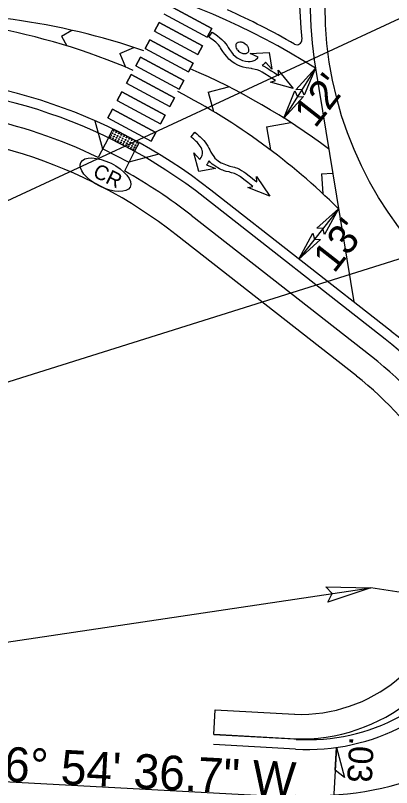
# Model space of a CAD drawing. Extents: x 2010838 to 2015151, y 441905 to 447792.
# Drawn here: x 2013050.4 to 2013126.8, y 444759.6 to 444916.5 of the extents above; entities that cross this region are included whole.
import ezdxf

# ---------------------------------------------------------------- set-up
doc = ezdxf.new("R2010")
doc.units = 0
for name, color, linetype in [('A-Wall-Abov', 7, 'Continuous'), ('A-Wall-Blow', 7, 'Continuous'), ('A-Wall-Comp', 7, 'Continuous'), ('C-Alignment Geometry', 7, 'Continuous'), ('C-CURB STOPS', 7, 'Continuous'), ('C-Grave Plots', 7, 'Continuous'), ('CLRD', 7, 'Continuous'), ('Cont-2-Lidar', 7, 'Continuous'), ('Default_10ft_LIDAR_Contou', 7, 'Continuous'), ('HATCH', 7, 'Continuous'), ('s-Existing Major', 7, 'Continuous'), ('S-Existing Minor', 7, 'Continuous'), ('S-overhead electric', 7, 'Continuous'), ('TEXT-LG', 7, 'Continuous'), ('TEXT-MED', 7, 'Continuous'), ('X3', 7, 'Continuous'), ('X4', 7, 'Continuous')]:
    doc.layers.add(name, color=color, linetype=linetype)

msp = doc.modelspace()

# ---------------------------------------------------------------- linework, layer by layer
at = {"layer": 'A-Wall-Abov'}
for points in [[(2013106.8, 444901.64), (2013102.18, 444902.94), (2013103.18, 444903.23), (2013102.53, 444903.65), (2013101.9, 444904.07), (2013101.02, 444904.62), (2013100.49, 444904.93), (2013100, 444905.18), (2013099.49, 444905.38), (2013099.11, 444905.49), (2013098.45, 444905.64), (2013098.31, 444905.67), (2013097.22, 444905.83), (2013096.61, 444905.98), (2013096.05, 444906.17), (2013095.55, 444906.37), (2013094.98, 444906.67), (2013094.38, 444907.07), (2013093.99, 444907.39), (2013093.76, 444907.61), (2013093.32, 444908.09), (2013092.92, 444908.59), (2013092.53, 444909.12), (2013092.26, 444909.53), (2013092.04, 444909.91), (2013091.91, 444910.14), (2013091.61, 444910.48), (2013091.06, 444911.02), (2013090.55, 444911.45), (2013090.07, 444911.79), (2013089.69, 444912.02), (2013090.36, 444913.05), (2013090.88, 444912.7), (2013091.41, 444912.31), (2013091.92, 444911.92), (2013092.3, 444911.59), (2013092.76, 444911.13), (2013093.07, 444910.76), (2013093.39, 444910.34), (2013093.61, 444909.95), (2013093.86, 444909.55), (2013094.27, 444908.99), (2013094.64, 444908.54), (2013095.03, 444908.17), (2013095.44, 444907.86), (2013095.98, 444907.55), (2013096.53, 444907.32), (2013097.1, 444907.16), (2013097.63, 444907.12), (2013098.09, 444907.12), (2013098.45, 444907.16), (2013098.85, 444907.28), (2013099.11, 444907.41), (2013099.3, 444907.56), (2013099.56, 444907.81), (2013099.7, 444907.98), (2013098.05, 444908.74), (2013101.94, 444908.94), (2013102.45, 444905.54), (2013101.19, 444906.99), (2013101.03, 444906.76), (2013100.87, 444906.59), (2013100.7, 444906.43), (2013100.52, 444906.29), (2013100.86, 444906.13), (2013101.45, 444905.8), (2013101.89, 444905.53), (2013102.34, 444905.24), (2013102.96, 444904.84), (2013103.61, 444904.42), (2013103.89, 444904.23), (2013103.75, 444905.34)], [(2013102.06, 444879.77), (2013097.6, 444881.52), (2013098.58, 444881.7), (2013098.61, 444881.71), (2013097.58, 444882.54), (2013097.05, 444882.96), (2013096.8, 444883.15), (2013096.35, 444883.48), (2013096.1, 444883.67), (2013095.92, 444883.79), (2013095.44, 444884.07), (2013095.12, 444884.22), (2013094.86, 444884.33), (2013094.59, 444884.43), (2013094.28, 444884.52), (2013094.08, 444884.58), (2013093.79, 444884.66), (2013093.22, 444884.79), (2013092.8, 444884.92), (2013092.51, 444885.02), (2013092.23, 444885.13), (2013091.81, 444885.32), (2013091.47, 444885.5), (2013091.06, 444885.75), (2013090.67, 444886.03), (2013090.36, 444886.27), (2013090.15, 444886.47), (2013089.99, 444886.62), (2013089.7, 444886.94), (2013089.62, 444886.76), (2013089.48, 444886.5), (2013089.38, 444886.34), (2013089.22, 444886.1), (2013091, 444885.35), (2013087.61, 444884.77), (2013086.59, 444888.53), (2013087.83, 444887.2), (2013087.93, 444887.35), (2013088.09, 444887.62), (2013088.22, 444887.86), (2013088.31, 444888.09), (2013088.37, 444888.34), (2013088.39, 444888.55), (2013088.37, 444888.88), (2013088.33, 444889.06), (2013088.25, 444889.29), (2013088.09, 444889.66), (2013087.91, 444889.92), (2013087.69, 444890.2), (2013087.51, 444890.43), (2013087.33, 444890.63), (2013087.1, 444890.87), (2013086.95, 444891.02), (2013086.78, 444891.18), (2013086.56, 444891.37), (2013086.38, 444891.53), (2013086.16, 444891.7), (2013086.05, 444891.78), (2013086.82, 444892.73), (2013087.21, 444892.4), (2013087.57, 444892.09), (2013087.89, 444891.79), (2013088.2, 444891.5), (2013088.41, 444891.3), (2013088.63, 444891.06), (2013088.91, 444890.72), (2013089.2, 444890.33), (2013089.46, 444889.92), (2013089.67, 444889.52), (2013089.85, 444889.13), (2013090.07, 444888.7), (2013090.31, 444888.3), (2013090.65, 444887.81), (2013090.91, 444887.49), (2013091.2, 444887.22), (2013091.53, 444886.94), (2013091.84, 444886.73), (2013092.14, 444886.55), (2013092.36, 444886.44), (2013092.7, 444886.3), (2013093.36, 444886.07), (2013093.96, 444885.87), (2013094.51, 444885.72), (2013094.85, 444885.63), (2013095.03, 444885.58), (2013095.47, 444885.42), (2013095.87, 444885.24), (2013096.31, 444884.99), (2013096.75, 444884.71), (2013097.21, 444884.39), (2013097.61, 444884.08), (2013098.14, 444883.66), (2013098.97, 444882.99), (2013099.42, 444882.64), (2013099.38, 444883.75)]]:
    msp.add_lwpolyline(points, close=True, dxfattribs=at)
for centre, radius, start, end in [((2013095.9, 444910.26), 0.777, 171.2482, 191.4492), ((2013095.87, 444910.27), 0.742, 148.1346, 171.2482), ((2013096.51, 444910.39), 1.4, 191.4492, 214.1786), ((2013095.76, 444910.34), 0.613, 145.6678, 146.9012), ((2013095.76, 444910.34), 0.613, 146.9012, 148.1346), ((2013095.86, 444910.27), 0.742, 122.5542, 145.6678), ((2013095.88, 444910.24), 0.777, 102.3533, 122.5542), ((2013096.02, 444909.63), 1.4, 79.6238, 102.3533), ((2013095.91, 444909.03), 2.01, 71.6389, 79.6238), ((2013095.88, 444908.94), 2.1, 58.9398, 71.6389), ((2013095.94, 444909.04), 1.98, 56.9012, 58.9398), ((2013095.94, 444909.04), 1.98, 54.8627, 56.9012), ((2013095.87, 444908.94), 2.1, 42.1635, 54.8627), ((2013095.94, 444909.01), 2.01, 34.1786, 42.1635), ((2013096.44, 444909.35), 1.4, 11.4492, 34.1786), ((2013097.02, 444910.73), 2.01, 214.1786, 222.1635), ((2013097.09, 444910.79), 2.1, 222.1635, 234.8627), ((2013097.02, 444910.69), 1.98, 234.8627, 236.9012), ((2013097.02, 444910.69), 1.98, 236.9012, 238.9398), ((2013097.08, 444910.8), 2.1, 238.9398, 251.6389), ((2013097.05, 444910.71), 2.01, 251.6389, 259.6238), ((2013096.94, 444910.11), 1.4, 259.6238, 282.3533), ((2013097.07, 444909.5), 0.777, 282.3533, 302.5542), ((2013097.09, 444909.47), 0.742, 302.5542, 325.6678), ((2013097.2, 444909.4), 0.613, 325.6678, 326.9012), ((2013097.2, 444909.4), 0.613, 326.9012, 328.1346), ((2013097.09, 444909.47), 0.742, 328.1346, 351.2482), ((2013097.05, 444909.47), 0.777, 351.2482, 11.4492)]:
    msp.add_arc(centre, radius, start, end, dxfattribs=at)
at = {"layer": 'A-Wall-Blow'}
msp.add_line((2013115.58, 444767.76), (2013115, 444757.13), dxfattribs=at)
at = {"layer": 'A-Wall-Comp'}
msp.add_lwpolyline([(2013115.58, 444767.76), (2013117.25, 444761.66), (2013115.33, 444763.14)], close=True, dxfattribs=at)
at = {"layer": 'C-Alignment Geometry'}
for p, q in [((2013059.72, 444912.28), (2013061.85, 444913.44)), ((2013059.72, 444912.28), (2013060.8, 444910.29)), ((2013071.56, 444908.7), (2013074.46, 444909.95)), ((2013071.56, 444908.7), (2013072.73, 444905.98)), ((2013089.53, 444900.87), (2013093.65, 444901.99)), ((2013089.53, 444900.87), (2013090.59, 444896.97)), ((2013101.41, 444893.86), (2013106.36, 444894.69)), ((2013101.41, 444893.86), (2013102.2, 444889.14)), ((2013112.59, 444884.3), (2013114.81, 444884.43)), ((2013112.59, 444884.3), (2013112.83, 444880.24))]:
    msp.add_line(p, q, dxfattribs=at)
for centre, radius, start, end in [((2013020.99, 444781.29), 135, 66.7323, 92.7371), ((2013031.34, 444778.86), 138, 70.9195, 93.6371), ((2013031.34, 444778.86), 138, 53.2029, 66.735), ((2013020.99, 444781.29), 135, 45.2726, 62.482)]:
    msp.add_arc(centre, radius, start, end, dxfattribs=at)
at = {"layer": 'C-CURB STOPS'}
for centre, radius, start, end in [((2013188.09, 444920.31), 80, 160.2206, 186.2313), ((2013031.34, 444778.86), 152, 60.1158, 65.8786), ((2013107.57, 444911.52), 1, 240.1158, 4.8716)]:
    msp.add_arc(centre, radius, start, end, dxfattribs=at)
at = {"layer": 'CLRD'}
msp.add_line((2013115.7, 444757.09), (2013026.83, 444761.88), dxfattribs=at)
msp.add_arc((2013118.93, 444817), 60, 266.9102, 354.8697, dxfattribs=at)
at = {"layer": 'Default_10ft_LIDAR_Contou'}
msp.add_line((2013128.34, 444915.79), (2012938.22, 444827.44), dxfattribs=at)
at = {"layer": 'HATCH'}
for p, q in [((2013081.44, 444918.57), (2013090.25, 444913.84)), ((2013090.25, 444913.84), (2013081.44, 444918.57)), ((2013080.5, 444916.81), (2013089.31, 444912.08)), ((2013080.5, 444916.81), (2013089.31, 444912.08)), ((2013078.6, 444913.29), (2013079.55, 444915.05)), ((2013079.55, 444915.05), (2013078.6, 444913.29)), ((2013079.55, 444915.05), (2013088.36, 444910.32)), ((2013088.36, 444910.32), (2013079.55, 444915.05)), ((2013078.6, 444913.29), (2013087.41, 444908.55)), ((2013078.6, 444913.29), (2013087.41, 444908.55)), ((2013090.25, 444913.84), (2013089.31, 444912.08)), ((2013089.31, 444912.08), (2013090.25, 444913.84)), ((2013076.71, 444909.76), (2013077.66, 444911.52)), ((2013077.66, 444911.52), (2013076.71, 444909.76)), ((2013077.66, 444911.52), (2013086.47, 444906.79)), ((2013086.47, 444906.79), (2013077.66, 444911.52)), ((2013076.71, 444909.76), (2013085.52, 444905.03)), ((2013076.71, 444909.76), (2013085.52, 444905.03)), ((2013088.36, 444910.32), (2013087.41, 444908.55)), ((2013087.41, 444908.55), (2013088.36, 444910.32)), ((2013074.82, 444906.24), (2013075.76, 444908)), ((2013075.76, 444908), (2013074.82, 444906.24)), ((2013075.76, 444908), (2013084.57, 444903.27)), ((2013084.57, 444903.27), (2013075.76, 444908)), ((2013086.47, 444906.79), (2013085.52, 444905.03)), ((2013085.52, 444905.03), (2013086.47, 444906.79)), ((2013074.82, 444906.24), (2013083.63, 444901.51)), ((2013074.82, 444906.24), (2013083.63, 444901.51)), ((2013111.31, 444905.77), (2013104.91, 444895.61)), ((2013111.31, 444905.77), (2013119.1, 444858.26)), ((2013072.93, 444902.71), (2013073.87, 444904.48)), ((2013073.87, 444904.48), (2013072.93, 444902.71)), ((2013073.87, 444904.48), (2013082.68, 444899.74)), ((2013082.68, 444899.74), (2013073.87, 444904.48)), ((2013072.93, 444902.71), (2013081.74, 444897.98)), ((2013072.93, 444902.71), (2013081.74, 444897.98)), ((2013084.57, 444903.27), (2013083.63, 444901.51)), ((2013083.63, 444901.51), (2013084.57, 444903.27)), ((2013071.03, 444899.19), (2013071.98, 444900.95)), ((2013071.98, 444900.95), (2013071.03, 444899.19)), ((2013071.98, 444900.95), (2013080.79, 444896.22)), ((2013080.79, 444896.22), (2013071.98, 444900.95)), ((2013071.03, 444899.19), (2013079.84, 444894.46)), ((2013071.03, 444899.19), (2013079.84, 444894.46)), ((2013082.68, 444899.74), (2013081.74, 444897.98)), ((2013081.74, 444897.98), (2013082.68, 444899.74)), ((2013069.16, 444895.65), (2013070.09, 444897.43)), ((2013070.09, 444897.43), (2013069.16, 444895.65)), ((2013070.09, 444897.43), (2013078.9, 444892.7)), ((2013078.9, 444892.7), (2013070.09, 444897.43)), ((2013069.14, 444895.66), (2013077.95, 444890.93)), ((2013069.16, 444895.65), (2013077.95, 444890.93)), ((2013080.79, 444896.22), (2013079.84, 444894.46)), ((2013079.84, 444894.46), (2013080.79, 444896.22)), ((2013078.9, 444892.7), (2013077.95, 444890.93)), ((2013077.95, 444890.93), (2013078.9, 444892.7)), ((2013116, 444877.2), (2013107.98, 444866.97))]:
    msp.add_line(p, q, dxfattribs=at)
msp.add_circle((2013188.28, 444918.4), 75, dxfattribs=at)
at = {"layer": 's-Existing Major'}
for points in [[(2013107.34, 444901.35), (2013111.31, 444905.77), (2013109.05, 444900.24), (2013108.57, 444901.42)], [(2013108.88, 444900.03), (2013104.91, 444895.61), (2013107.17, 444901.15), (2013107.65, 444899.96)], [(2013111.6, 444873.22), (2013116, 444877.2), (2013113.19, 444871.93), (2013112.83, 444873.16)], [(2013112.38, 444870.95), (2013107.98, 444866.97), (2013110.79, 444872.24), (2013111.15, 444871.01)], [(2013113.42, 444800.41), (2013122.55, 444800.21), (2013113.84, 444797.29), (2013114.74, 444799.04)]]:
    msp.add_lwpolyline(points, close=True, dxfattribs=at)
at = {"layer": 'S-Existing Minor'}
for p, q in [((2012728, 444741.11), (2013407.25, 444954.8)), ((2013111.31, 444905.77), (2013104.91, 444895.61)), ((2013116, 444877.2), (2013107.98, 444866.97)), ((2012728, 444741.11), (2013122.55, 444800.21))]:
    msp.add_line(p, q, dxfattribs=at)
at = {"layer": 'S-overhead electric'}
for p, q in [((2013126.75, 444852.27), (2013090.1, 444880.97)), ((2013107.27, 444767.41), (2013090.61, 444768.38))]:
    msp.add_line(p, q, dxfattribs=at)
for centre, radius, start, end in [((2013188.28, 444918.4), 78, 149.5574, 189.3182), ((2013031.34, 444778.86), 150, 57.7832, 93.6371), ((2013022.28, 444794.37), 110, 51.9343, 92.9092), ((2013077.42, 444789.28), 80, 31.8625, 51.9343), ((2013109.7, 444809.34), 42, 266.6924, 31.8625), ((2013124.54, 444816.2), 60, 266.9102, 353.5264), ((2013110.72, 444822.95), 65, 266.9102, 316.6324)]:
    msp.add_arc(centre, radius, start, end, dxfattribs=at)
at = {"layer": 'TEXT-LG'}
for p, q in [((2013066.52, 444895.08), (2013068.09, 444889.39)), ((2013069.25, 444891.62), (2013070.17, 444893.39)), ((2013075.5, 444890.63), (2013070.17, 444893.39)), ((2013069.25, 444891.62), (2013067.18, 444887.62)), ((2013074.58, 444888.86), (2013069.25, 444891.62)), ((2013068.1, 444889.39), (2013073.42, 444886.63)), ((2013075.5, 444890.64), (2013074.58, 444888.86)), ((2013074.58, 444888.86), (2013072.51, 444884.86)), ((2013079.5, 444888.31), (2013073.42, 444886.63)), ((2013122.74, 444847.15), (2013086.09, 444875.85)), ((2013119.66, 444843.22), (2013083.01, 444871.92)), ((2013090.68, 444770.38), (2013090.95, 444775.37)), ((2013090.95, 444775.37), (2013107.1, 444774.5)), ((2013090.68, 444770.38), (2013106.92, 444769.5))]:
    msp.add_line(p, q, dxfattribs=at)
for centre in [(2013070.08, 444892.54), (2013070.33, 444893.03), (2013070.84, 444892.77), (2013071.37, 444892.49), (2013069.68, 444891.75), (2013069.86, 444892.13), (2013070.19, 444891.48), (2013070.37, 444891.87), (2013070.59, 444892.27), (2013070.72, 444891.2), (2013070.91, 444891.59), (2013071.12, 444891.99), (2013071.23, 444890.94), (2013071.41, 444891.32), (2013071.63, 444891.73), (2013071.88, 444892.22), (2013071.95, 444891.05), (2013072.16, 444891.45), (2013072.41, 444891.95), (2013072.71, 444891.17), (2013072.95, 444891.67), (2013073.24, 444890.9), (2013073.49, 444891.39), (2013073.99, 444891.13), (2013074.53, 444890.85), (2013071.76, 444890.66), (2013072.3, 444890.38), (2013072.49, 444890.77), (2013072.83, 444890.11), (2013073.02, 444890.49), (2013073.34, 444889.84), (2013073.53, 444890.23), (2013073.75, 444890.63), (2013073.87, 444889.56), (2013074.06, 444889.95), (2013074.28, 444890.35), (2013074.38, 444889.3), (2013074.57, 444889.68), (2013074.79, 444890.09), (2013075.03, 444890.58)]:
    msp.add_circle(centre, 0.0869, dxfattribs=at)
for centre, radius, start, end in [((2013022.28, 444794.37), 103.5, 64.2868, 92.9092), ((2013022.28, 444794.37), 98.5, 51.9343, 92.9092), ((2013022.28, 444794.37), 103.5, 51.9343, 60.9651), ((2013077.42, 444789.28), 73.5, 31.8625, 51.9343), ((2013077.42, 444789.28), 68.5, 31.8625, 51.9343), ((2013108.27, 444805.46), 30.98, 267.8497, 350.2796), ((2013108.27, 444805.46), 35.98, 267.8497, 349.9973)]:
    msp.add_arc(centre, radius, start, end, dxfattribs=at)
at = {"layer": 'TEXT-MED'}
for p, q in [((2013125.52, 444850.69), (2013088.86, 444879.4)), ((2013107.39, 444769.41), (2013090.73, 444770.37))]:
    msp.add_line(p, q, dxfattribs=at)
for centre, radius, start, end in [((2013022.28, 444794.37), 108, 51.9343, 92.9092), ((2013077.42, 444789.28), 78, 31.8625, 51.9343), ((2013109.7, 444809.34), 40, 266.6924, 31.8625)]:
    msp.add_arc(centre, radius, start, end, dxfattribs=at)
at = {"layer": 'X3'}
msp.add_line((2013215.8, 444785.23), (2013122.55, 444800.21), dxfattribs=at)
at = {"layer": 'X4'}
msp.add_ellipse((2013068.65, 444884.11), major_axis=(5.02, -2.5), ratio=0.462467, dxfattribs=at)

# ---------------------------------------------------------------- texts
at = {"layer": 'A-Wall-Blow'}
msp.add_text('.03', height=5, rotation=266.9102, dxfattribs=at).set_placement((2013118.26, 444770.03))
at = {"layer": 'C-Grave Plots'}
for s, p in [("12'", (2013111.27, 444893.37)), ("13'", (2013115.12, 444863.9))]:
    msp.add_text(s, height=6, rotation=51.9343, dxfattribs=at).set_placement(p)
at = {"layer": 'Cont-2-Lidar'}
msp.add_text('N 86%%d 54\' 36.7" W', height=7, rotation=356.9102, dxfattribs=at).set_placement((2013033.37, 444761.73))
at = {"layer": 'X4'}
msp.add_text('CR', height=3, rotation=333.5769, dxfattribs=at).set_placement((2013065.88, 444883.83))

doc.saveas('drawing.dxf')
